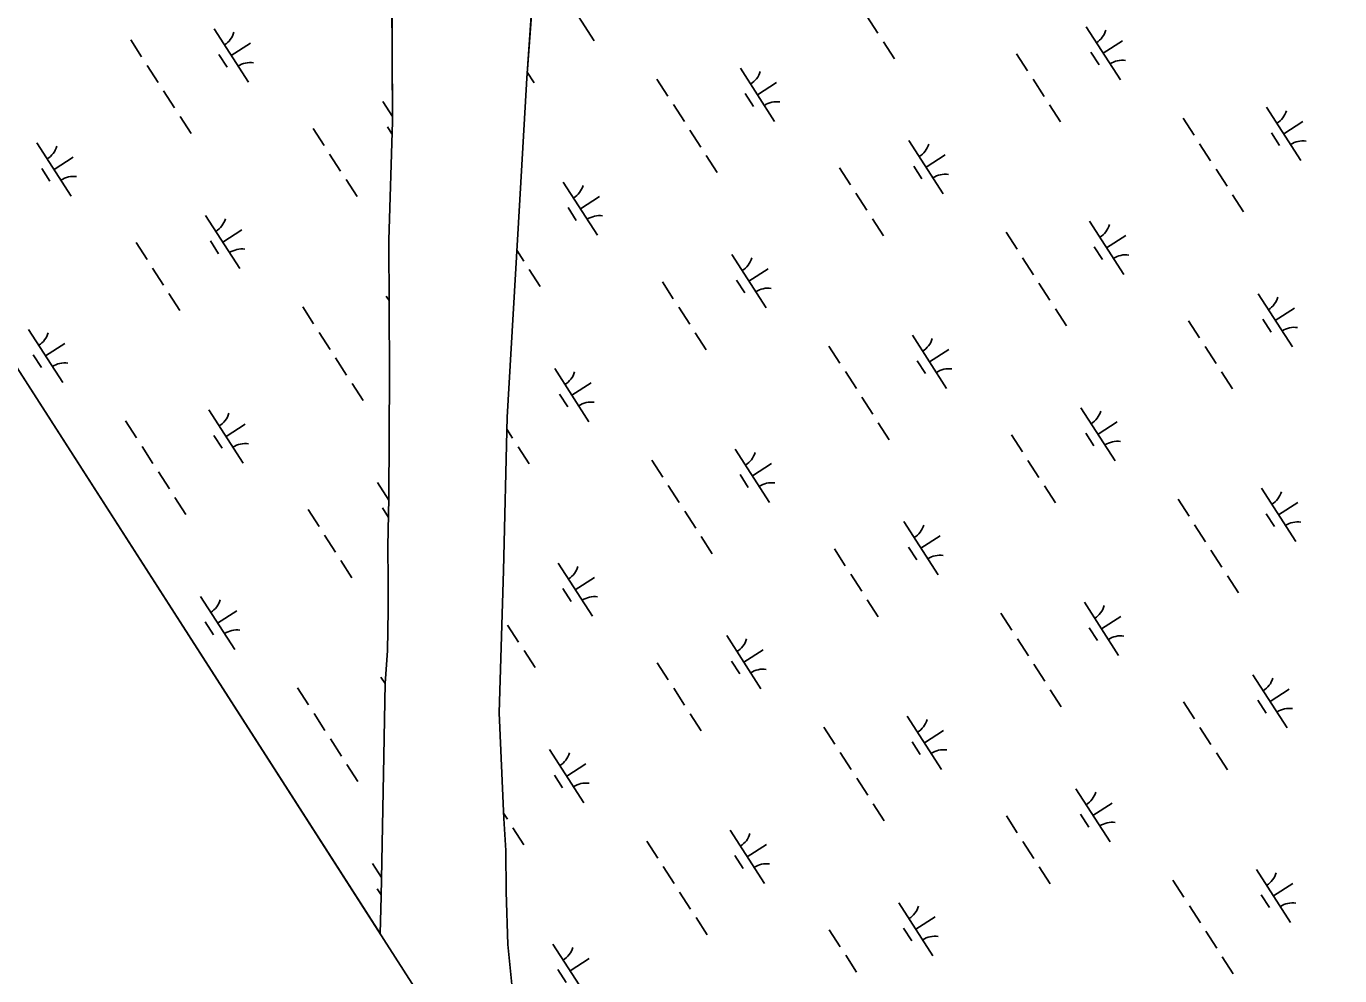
# Model space of a CAD drawing. Extents: x 3937982 to 3958556, y 219448 to 241894.
# Drawn here: x 3947474 to 3948511, y 225300 to 226051 of the extents above; entities that cross this region are included whole.
import ezdxf

# ---------------------------------------------------------------- set-up
doc = ezdxf.new("R2010")
doc.units = 0
for name, color, linetype in [('V-GRID-FRAM', 7, 'Continuous'), ('V-TOPO-SHOR', 7, 'Continuous'), ('V-WETL-SWMP', 7, 'Continuous')]:
    doc.layers.add(name, color=color, linetype=linetype)

msp = doc.modelspace()

# ---------------------------------------------------------------- linework, layer by layer
at = {"layer": 'V-GRID-FRAM'}
msp.add_lwpolyline([(3948998.173, 239513.74), (3957109.469, 226912.286), (3949780.097, 222173.81), (3941699.799, 234772.334), (3948998.173, 239513.74)], dxfattribs=at)
at = {"layer": 'V-TOPO-SHOR'}
for points in [[(3947765.858, 226180.461), (3947762.665, 226095.269), (3947763.096, 225975.5), (3947760.354, 225881.611), (3947760.708, 225776.408), (3947760.42, 225677.676), (3947759.608, 225639.839), (3947759.756, 225611.92), (3947759.673, 225589.26), (3947759.236, 225557.089), (3947757.347, 225531.587), (3947756.236, 225473.921), (3947754.191, 225363.041), (3947753.345, 225333.852)], [(3947878.363, 226138.772), (3947869.312, 226009.786), (3947863.37, 225909.001), (3947853.732, 225741.836), (3947850.731, 225620.633), (3947847.48, 225508.33), (3947851.159, 225424.59), (3947852.708, 225399.511), (3947852.881, 225366.737), (3947854.314, 225325.27), (3947859.016, 225277.75), (3947862.008, 225247.418), (3947865.991, 225221.138), (3947870.171, 225195.871), (3947876.211, 225163.127), (3947881.021, 225134.784)]]:
    msp.add_lwpolyline(points, dxfattribs=at)
at = {"layer": 'V-WETL-SWMP'}
for p, q in [((3947869.312, 226009.786), (3947878.503, 226138.587)), ((3947762.665, 226095.269), (3947763.096, 225975.5)), ((3947895.325, 226081.292), (3947922.388, 226039.249)), ((3948137.873, 226058.675), (3948146.533, 226045.222)), ((3947622.329, 226048.562), (3947649.391, 226006.518)), ((3948310.888, 226050.333), (3948337.95, 226008.29)), ((3947556.464, 226039.967), (3947565.124, 226026.513)), ((3947635.86, 226027.54), (3947650.996, 226037.282)), ((3948150.863, 226038.495), (3948159.523, 226025.041)), ((3948324.419, 226029.312), (3948339.555, 226039.054)), ((3947626.125, 226028.409), (3947632.62, 226018.319)), ((3948256.022, 226028.936), (3948264.682, 226015.482)), ((3948314.684, 226030.181), (3948321.179, 226020.09)), ((3947569.454, 226019.786), (3947578.114, 226006.332)), ((3947869.651, 226014.543), (3947875.099, 226006.08)), ((3948037.891, 226017.602), (3948064.954, 225975.559)), ((3947753.345, 225333.852), (3947325.82, 226000.435)), ((3947863.37, 225909.001), (3947869.312, 226009.786)), ((3947972.026, 226009.007), (3947980.686, 225995.554)), ((3948051.422, 225996.581), (3948066.558, 226006.323)), ((3948269.012, 226008.755), (3948277.672, 225995.302)), ((3947582.444, 225999.605), (3947591.104, 225986.151)), ((3947755.458, 225991.263), (3947763.082, 225979.419)), ((3948041.687, 225997.45), (3948048.182, 225987.359)), ((3947595.434, 225979.424), (3947604.094, 225965.971)), ((3947985.016, 225988.827), (3947993.676, 225975.373)), ((3948282.002, 225988.575), (3948290.661, 225975.121)), ((3948453.454, 225986.643), (3948480.516, 225944.6)), ((3947700.592, 225969.866), (3947709.252, 225956.412)), ((3947759.254, 225971.111), (3947762.807, 225965.592)), ((3947763.096, 225975.5), (3947760.354, 225881.611)), ((3948387.589, 225978.048), (3948396.249, 225964.594)), ((3948466.985, 225965.621), (3948482.12, 225975.364)), ((3947482.462, 225958.532), (3947509.524, 225916.489)), ((3947998.006, 225968.646), (3948006.666, 225955.192)), ((3948171.021, 225960.304), (3948198.083, 225918.26)), ((3948457.25, 225966.491), (3948463.745, 225956.4)), ((3947713.582, 225949.685), (3947722.242, 225936.231)), ((3948010.996, 225948.465), (3948019.656, 225935.011)), ((3948184.552, 225939.282), (3948199.687, 225949.025)), ((3948400.579, 225957.867), (3948409.239, 225944.414)), ((3947486.258, 225938.38), (3947492.753, 225928.289)), ((3947495.993, 225937.51), (3947511.128, 225947.253)), ((3948116.154, 225938.907), (3948124.814, 225925.453)), ((3948174.817, 225940.151), (3948181.311, 225930.061)), ((3948413.568, 225937.687), (3948422.228, 225924.233)), ((3947726.572, 225929.504), (3947735.232, 225916.051)), ((3947898.024, 225927.573), (3947925.086, 225885.53)), ((3948129.144, 225918.726), (3948137.804, 225905.272)), ((3948426.558, 225917.506), (3948435.218, 225904.052)), ((3947853.732, 225741.836), (3947863.37, 225909.001)), ((3947901.82, 225907.42), (3947908.315, 225897.33)), ((3947911.555, 225906.551), (3947926.691, 225916.294)), ((3947615.591, 225901.233), (3947642.653, 225859.19)), ((3948142.134, 225898.545), (3948150.794, 225885.091)), ((3948313.586, 225896.614), (3948340.649, 225854.57)), ((3947629.122, 225880.212), (3947644.258, 225889.954)), ((3948247.721, 225888.019), (3948256.381, 225874.565)), ((3947560.725, 225879.836), (3947569.385, 225866.383)), ((3947619.387, 225881.081), (3947625.882, 225870.991)), ((3947760.354, 225881.611), (3947760.708, 225776.408)), ((3948317.382, 225876.461), (3948323.877, 225866.371)), ((3948327.118, 225875.592), (3948342.253, 225885.334)), ((3947861.332, 225873.655), (3947866.799, 225865.163)), ((3948031.153, 225870.274), (3948058.216, 225828.231)), ((3948260.711, 225867.838), (3948269.371, 225854.384)), ((3947573.715, 225859.656), (3947582.375, 225846.202)), ((3947871.129, 225858.436), (3947879.789, 225844.982)), ((3948044.684, 225849.253), (3948059.82, 225858.995)), ((3947976.287, 225848.877), (3947984.947, 225835.423)), ((3948034.949, 225850.122), (3948041.444, 225840.031)), ((3948273.701, 225847.657), (3948282.361, 225834.203)), ((3947586.705, 225839.475), (3947595.365, 225826.021)), ((3947758.157, 225837.543), (3947760.515, 225833.88)), ((3948446.716, 225839.315), (3948473.778, 225797.272)), ((3947692.292, 225828.948), (3947700.952, 225815.495)), ((3947989.277, 225828.696), (3947997.937, 225815.243)), ((3948286.691, 225827.476), (3948295.351, 225814.023)), ((3948460.247, 225818.293), (3948475.382, 225828.036)), ((3948391.85, 225817.918), (3948400.51, 225804.464)), ((3948450.512, 225819.163), (3948457.007, 225809.072)), ((3947475.724, 225811.204), (3947502.786, 225769.161)), ((3947705.282, 225808.768), (3947713.942, 225795.314)), ((3948002.267, 225808.516), (3948010.927, 225795.062)), ((3948173.719, 225806.584), (3948200.781, 225764.541)), ((3947489.255, 225790.182), (3947504.39, 225799.925)), ((3948107.854, 225797.989), (3948116.514, 225784.535)), ((3948187.25, 225785.562), (3948202.386, 225795.305)), ((3948404.839, 225797.737), (3948413.499, 225784.283)), ((3947479.52, 225791.052), (3947486.015, 225780.961)), ((3947718.272, 225788.587), (3947726.932, 225775.133)), ((3948177.515, 225786.432), (3948184.01, 225776.341)), ((3947760.708, 225776.408), (3947760.42, 225677.676)), ((3947891.286, 225780.245), (3947918.348, 225738.201)), ((3948120.844, 225777.808), (3948129.504, 225764.355)), ((3948417.829, 225777.556), (3948426.489, 225764.103)), ((3947731.261, 225768.406), (3947739.921, 225754.952)), ((3947904.817, 225759.223), (3947919.953, 225768.966)), ((3947895.082, 225760.092), (3947901.577, 225750.002)), ((3948133.834, 225757.628), (3948142.494, 225744.174)), ((3947618.29, 225747.514), (3947645.352, 225705.471)), ((3947850.731, 225620.633), (3947853.732, 225741.836)), ((3948306.848, 225749.285), (3948333.911, 225707.242)), ((3947552.425, 225738.919), (3947561.084, 225725.465)), ((3947631.821, 225726.492), (3947646.956, 225736.235)), ((3947853.496, 225732.318), (3947858.07, 225725.213)), ((3948146.824, 225737.447), (3948155.484, 225723.993)), ((3948320.38, 225728.264), (3948335.515, 225738.006)), ((3947622.085, 225727.361), (3947628.58, 225717.271)), ((3948251.982, 225727.888), (3948260.642, 225714.435)), ((3948310.644, 225729.133), (3948317.139, 225719.043)), ((3947565.414, 225718.738), (3947574.074, 225705.284)), ((3947862.4, 225718.486), (3947871.06, 225705.032)), ((3948033.852, 225716.555), (3948060.914, 225674.511)), ((3947967.987, 225707.96), (3947976.647, 225694.506)), ((3948047.383, 225695.533), (3948062.519, 225705.275)), ((3948264.972, 225707.708), (3948273.632, 225694.254)), ((3947578.404, 225698.557), (3947587.064, 225685.104)), ((3947751.419, 225690.215), (3947760.39, 225676.278)), ((3948037.648, 225696.402), (3948044.143, 225686.312)), ((3947591.394, 225678.377), (3947600.054, 225664.923)), ((3947980.977, 225687.779), (3947989.637, 225674.325)), ((3948277.962, 225687.527), (3948286.622, 225674.073)), ((3948449.414, 225685.595), (3948476.477, 225643.552)), ((3947696.553, 225668.818), (3947705.213, 225655.364)), ((3947755.215, 225670.063), (3947760.094, 225662.483)), ((3947760.42, 225677.676), (3947759.608, 225639.839)), ((3948383.549, 225677), (3948392.209, 225663.547)), ((3948462.945, 225664.574), (3948478.081, 225674.316)), ((3947993.967, 225667.598), (3948002.627, 225654.144)), ((3948166.981, 225659.256), (3948194.043, 225617.213)), ((3948453.21, 225665.443), (3948459.705, 225655.352)), ((3947709.543, 225648.637), (3947718.203, 225635.184)), ((3948006.957, 225647.417), (3948015.617, 225633.964)), ((3948180.512, 225638.234), (3948195.648, 225647.977)), ((3948396.539, 225656.82), (3948405.199, 225643.366)), ((3947759.608, 225639.839), (3947759.756, 225611.92)), ((3948112.115, 225637.859), (3948120.775, 225624.405)), ((3948170.777, 225639.104), (3948177.272, 225629.013)), ((3947722.532, 225628.457), (3947731.192, 225615.003)), ((3947893.985, 225626.525), (3947921.047, 225584.482)), ((3948409.529, 225636.639), (3948418.189, 225623.185)), ((3947847.48, 225508.33), (3947850.731, 225620.633)), ((3948125.105, 225617.678), (3948133.765, 225604.224)), ((3948422.519, 225616.458), (3948431.179, 225603.004)), ((3947759.756, 225611.92), (3947759.673, 225589.26)), ((3947897.781, 225606.373), (3947904.276, 225596.282)), ((3947907.516, 225605.503), (3947922.651, 225615.246)), ((3947611.551, 225600.186), (3947638.614, 225558.142)), ((3948138.095, 225597.497), (3948146.755, 225584.044)), ((3948309.547, 225595.566), (3948336.609, 225553.523)), ((3947625.083, 225579.164), (3947640.218, 225588.906)), ((3947759.673, 225589.26), (3947759.236, 225557.089)), ((3948243.682, 225586.971), (3948252.342, 225573.517)), ((3947615.347, 225580.033), (3947621.842, 225569.943)), ((3947849.683, 225584.43), (3947849.769, 225584.296)), ((3947854.099, 225577.569), (3947862.759, 225564.115)), ((3948313.343, 225575.413), (3948319.838, 225565.323)), ((3948323.078, 225574.544), (3948338.214, 225584.287)), ((3948027.114, 225569.226), (3948054.176, 225527.183)), ((3948256.672, 225566.79), (3948265.332, 225553.336)), ((3947759.236, 225557.089), (3947757.347, 225531.587)), ((3947867.089, 225557.388), (3947875.749, 225543.934)), ((3948040.645, 225548.205), (3948055.781, 225557.947)), ((3947972.248, 225547.829), (3947980.908, 225534.376)), ((3948030.91, 225549.074), (3948037.405, 225538.984)), ((3948269.662, 225546.609), (3948278.322, 225533.156)), ((3947754.117, 225536.495), (3947757.345, 225531.481)), ((3948442.676, 225538.267), (3948469.739, 225496.224)), ((3947688.252, 225527.901), (3947696.912, 225514.447)), ((3947757.347, 225531.587), (3947756.236, 225473.921)), ((3947985.238, 225527.649), (3947993.898, 225514.195)), ((3948282.652, 225526.429), (3948291.312, 225512.975)), ((3948456.207, 225517.246), (3948471.343, 225526.988)), ((3948387.81, 225516.87), (3948396.47, 225503.416)), ((3948446.472, 225518.115), (3948452.967, 225508.024)), ((3947701.242, 225507.72), (3947709.902, 225494.266)), ((3947851.159, 225424.59), (3947847.48, 225508.33)), ((3947998.228, 225507.468), (3948006.888, 225494.014)), ((3948169.68, 225505.536), (3948196.742, 225463.493)), ((3948103.815, 225496.941), (3948112.475, 225483.487)), ((3948183.211, 225484.515), (3948198.346, 225494.257)), ((3948400.8, 225496.689), (3948409.46, 225483.236)), ((3947714.232, 225487.539), (3947722.892, 225474.085)), ((3948173.476, 225485.384), (3948179.971, 225475.293)), ((3947756.236, 225473.921), (3947754.191, 225363.041)), ((3947887.247, 225479.197), (3947914.309, 225437.154)), ((3948116.805, 225476.761), (3948125.465, 225463.307)), ((3948413.79, 225476.509), (3948422.45, 225463.055)), ((3947727.222, 225467.358), (3947735.882, 225453.905)), ((3947900.778, 225458.175), (3947915.913, 225467.918)), ((3947891.043, 225459.045), (3947897.538, 225448.954)), ((3948129.795, 225456.58), (3948138.454, 225443.126)), ((3948302.809, 225448.238), (3948329.871, 225406.194)), ((3948142.784, 225436.399), (3948151.444, 225422.945)), ((3948316.34, 225427.216), (3948331.476, 225436.958)), ((3947850.969, 225428.922), (3947854.03, 225424.165)), ((3947852.708, 225399.511), (3947851.159, 225424.59)), ((3948247.943, 225426.841), (3948256.603, 225413.387)), ((3948306.605, 225428.085), (3948313.1, 225417.995)), ((3947858.36, 225417.438), (3947867.02, 225403.985)), ((3948029.812, 225415.507), (3948056.875, 225373.464)), ((3947852.881, 225366.737), (3947852.708, 225399.511)), ((3947963.947, 225406.912), (3947972.607, 225393.458)), ((3948043.344, 225394.485), (3948058.479, 225404.228)), ((3948260.933, 225406.66), (3948269.593, 225393.206)), ((3947747.379, 225389.167), (3947754.47, 225378.152)), ((3948033.608, 225395.354), (3948040.103, 225385.264)), ((3947976.937, 225386.731), (3947985.597, 225373.277)), ((3948273.923, 225386.479), (3948282.583, 225373.025)), ((3948445.375, 225384.547), (3948472.437, 225342.504)), ((3947751.175, 225369.015), (3947754.214, 225364.294)), ((3948379.51, 225375.953), (3948388.17, 225362.499)), ((3948458.906, 225363.526), (3948474.042, 225373.268)), ((3947754.191, 225363.041), (3947753.345, 225333.852)), ((3947854.314, 225325.27), (3947852.881, 225366.737)), ((3947989.927, 225366.55), (3947998.587, 225353.096)), ((3948162.942, 225358.208), (3948190.004, 225316.165)), ((3948449.171, 225364.395), (3948455.666, 225354.305)), ((3948176.473, 225337.187), (3948191.608, 225346.929)), ((3948392.5, 225355.772), (3948401.16, 225342.318)), ((3948002.917, 225346.37), (3948011.577, 225332.916)), ((3948108.076, 225336.811), (3948116.736, 225323.357)), ((3948166.738, 225338.056), (3948173.233, 225327.965)), ((3948405.49, 225335.591), (3948414.15, 225322.137)), ((3947859.016, 225277.75), (3947854.314, 225325.27)), ((3947889.945, 225325.477), (3947917.008, 225283.434)), ((3948121.066, 225316.63), (3948129.725, 225303.177)), ((3948418.48, 225315.41), (3948427.139, 225301.957)), ((3947893.741, 225305.325), (3947900.236, 225295.234)), ((3947903.476, 225304.456), (3947918.612, 225314.198))]:
    msp.add_line(p, q, dxfattribs=at)
for centre, start, end in [((3947621.11, 226050.894), 301.99668, 343.540338), ((3948309.669, 226052.666), 301.99668, 343.540338), ((3947651.01, 226004.442), 81.996677, 123.540335), ((3948339.569, 226006.214), 81.996677, 123.540335), ((3948036.672, 226019.935), 301.99668, 343.540338), ((3948066.572, 225973.483), 81.996677, 123.540335), ((3948452.234, 225988.976), 301.99668, 343.540338), ((3948482.134, 225942.524), 81.996677, 123.540335), ((3947481.242, 225960.865), 301.99668, 343.540338), ((3948169.801, 225962.636), 301.99668, 343.540338), ((3947511.142, 225914.413), 81.996677, 123.540335), ((3948199.701, 225916.185), 81.996677, 123.540335), ((3947896.805, 225929.906), 301.99668, 343.540338), ((3947614.372, 225903.566), 301.99668, 343.540338), ((3947926.705, 225883.454), 81.996677, 123.540335), ((3948312.367, 225898.946), 301.99668, 343.540338), ((3947644.272, 225857.114), 81.996677, 123.540335), ((3948029.934, 225872.607), 301.99668, 343.540338), ((3948342.267, 225852.495), 81.996677, 123.540335), ((3948059.834, 225826.155), 81.996677, 123.540335), ((3948445.496, 225841.648), 301.99668, 343.540338), ((3947474.504, 225813.537), 301.99668, 343.540338), ((3948172.5, 225808.917), 301.99668, 343.540338), ((3948475.396, 225795.196), 81.996677, 123.540335), ((3947504.404, 225767.085), 81.996677, 123.540335), ((3947890.067, 225782.577), 301.99668, 343.540338), ((3948202.4, 225762.465), 81.996677, 123.540335), ((3947919.967, 225736.126), 81.996677, 123.540335), ((3947617.07, 225749.847), 301.99668, 343.540338), ((3948305.629, 225751.618), 301.99668, 343.540338), ((3947646.97, 225703.395), 81.996677, 123.540335), ((3948335.529, 225705.166), 81.996677, 123.540335), ((3948032.633, 225718.887), 301.99668, 343.540338), ((3948062.533, 225672.435), 81.996677, 123.540335), ((3948448.195, 225687.928), 301.99668, 343.540338), ((3947750.2, 225692.548), 301.99668, 305.452834), ((3948478.095, 225641.476), 81.996677, 123.540335), ((3948165.762, 225661.589), 301.99668, 343.540338), ((3948195.662, 225615.137), 81.996677, 123.540335), ((3947892.765, 225628.858), 301.99668, 343.540338), ((3947610.332, 225602.518), 301.99668, 343.540338), ((3947922.665, 225582.406), 81.996677, 123.540335), ((3948308.328, 225597.899), 301.99668, 343.540338), ((3947640.232, 225556.067), 81.996677, 123.540335), ((3948025.895, 225571.559), 301.99668, 343.540338), ((3948338.228, 225551.447), 81.996677, 123.540335), ((3948055.795, 225525.107), 81.996677, 123.540335), ((3948441.457, 225540.6), 301.99668, 343.540338), ((3948168.46, 225507.869), 301.99668, 343.540338), ((3948471.357, 225494.148), 81.996677, 123.540335), ((3947886.027, 225481.53), 301.99668, 343.540338), ((3948198.361, 225461.417), 81.996677, 123.540335), ((3947915.927, 225435.078), 81.996677, 123.540335), ((3948301.59, 225450.57), 301.99668, 343.540338), ((3948331.49, 225404.119), 81.996677, 123.540335), ((3948028.593, 225417.84), 301.99668, 343.540338), ((3948058.493, 225371.388), 81.996677, 123.540335), ((3948444.156, 225386.88), 301.99668, 343.540338), ((3948474.056, 225340.428), 81.996677, 123.540335), ((3948161.722, 225360.541), 301.99668, 343.540338), ((3948191.622, 225314.089), 81.996677, 123.540335), ((3947888.726, 225327.81), 301.99668, 343.540338)]:
    msp.add_arc(centre, 17.623, start, end, dxfattribs=at)

doc.saveas('drawing.dxf')
